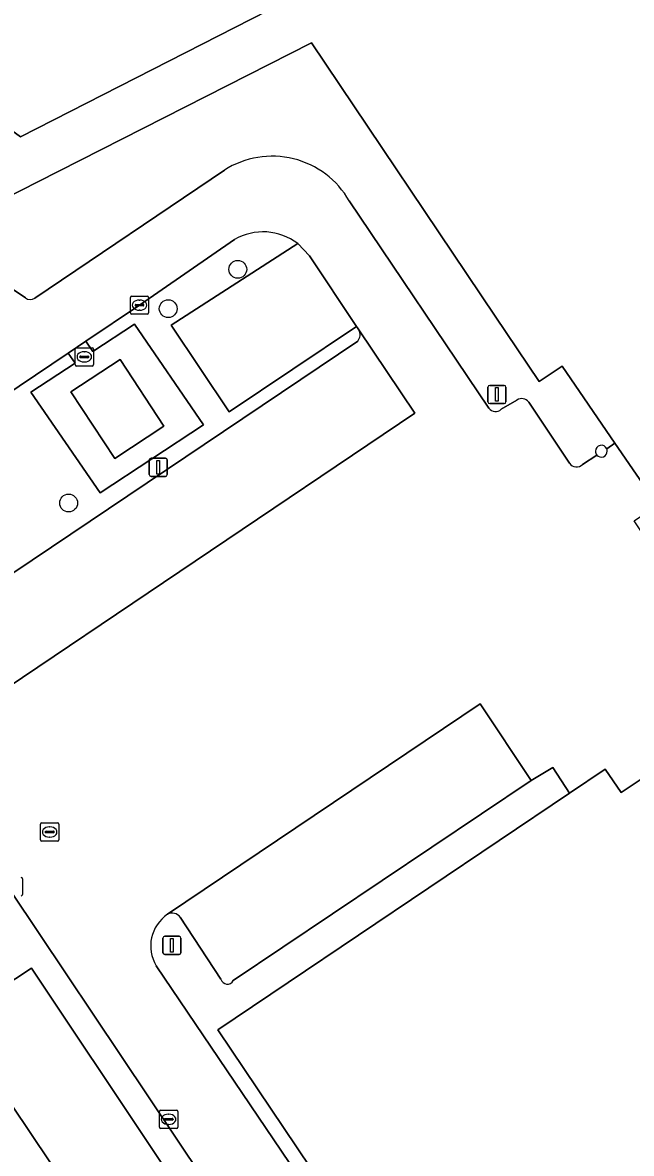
# Model space of a CAD drawing. Extents: x 159674 to 160531, y 382172 to 382904.
# Drawn here: x 159870.4 to 159903.8, y 382436.5 to 382498.5 of the extents above; entities that cross this region are included whole.
import ezdxf

# ---------------------------------------------------------------- set-up
doc = ezdxf.new("R2010")
doc.units = 0
for name, color, linetype in [('IMGEO_Boom', 7, 'Continuous'), ('IMGEO_Groenvoorziening', 7, 'Continuous'), ('IMGEO_Kolk', 7, 'Continuous'), ('IMGEO_Lichtmast', 7, 'Continuous'), ('IMGEO_Pand', 7, 'Continuous'), ('IMGEO_Parkeervlak_open', 7, 'Continuous'), ('IMGEO_Rijbaan_lokaal_open', 7, 'Continuous'), ('IMGEO_Rioolput', 7, 'Continuous'), ('IMGEO_Voetpad_halfverhard', 7, 'Continuous'), ('IMGEO_Voetpad_open', 7, 'Continuous')]:
    doc.layers.add(name, color=color, linetype=linetype)

msp = doc.modelspace()

# ---------------------------------------------------------------- linework, layer by layer
at = {"layer": 'IMGEO_Boom'}
for centre in [(159882.197, 382484.998), (159878.386, 382482.841), (159872.924, 382472.182)]:
    msp.add_circle(centre, 0.489, dxfattribs=at)
at = {"layer": 'IMGEO_Groenvoorziening'}
for points in [[(159827.971, 382461.773), (159839.612, 382477.73), (159839.447, 382477.841), (159843.758, 382483.715), (159845.484, 382486.066), (159835.214, 382493.568), (159839.899, 382500), (159844.291, 382506.03), (159843.724, 382506.466), (159846.016, 382509.586), (159846.591, 382509.172), (159851.406, 382515.783), (159870.576, 382501.801), (159869.265, 382500), (159865.943, 382495.435), (159870.291, 382492.256), (159884.755, 382499.645), (159884.517, 382500), (159883.671, 382501.259), (159879.668, 382507.203), (159880.118, 382507.513), (159877.662, 382511.212), (159881.359, 382513.685), (159880.26, 382515.336)], [(159886.24, 382497.413), (159871.232, 382489.801), (159865.91, 382487.096), (159869.171, 382484.727), (159868.996, 382484.484), (159870.559, 382483.431)], [(159902.43, 382475.155), (159902.877, 382475.458), (159899.98, 382479.686), (159898.728, 382478.838), (159896.311, 382482.433), (159886.24, 382497.413)], [(159871.064, 382483.412), (159881.466, 382490.438)], [(159888.311, 382488.749), (159895.964, 382477.377)], [(159882.017, 382486.629), (159876.81, 382483.034), (159873.872, 382481.056), (159874.252, 382480.493), (159876.529, 382481.988), (159880.323, 382476.469), (159874.649, 382472.745), (159870.856, 382478.263), (159873.277, 382479.853), (159872.905, 382480.405), (159861.294, 382472.587), (159861.697, 382471.989), (159864.028, 382473.52), (159867.378, 382468.417), (159861.705, 382464.693), (159858.355, 382469.795), (159860.751, 382471.368), (159860.355, 382471.955), (159851.814, 382466.204)], [(159888.832, 382481.674), (159888.792, 382481.733), (159888.701, 382481.87), (159881.718, 382477.181), (159878.549, 382481.937), (159885.487, 382486.41)], [(159865.667, 382465.515), (159888.775, 382481.06)], [(159896.636, 382477.324), (159897.505, 382477.829)], [(159898.151, 382477.713), (159900.379, 382474.359)], [(159901.107, 382474.293), (159901.889, 382474.811)], [(159868.258, 382453.114), (159863.479, 382450.063), (159862.03, 382448.911), (159850.847, 382433.63), (159852.596, 382432.305), (159852.625, 382432.345), (159859.644, 382427.226), (159860.603, 382428.467), (159857.001, 382431.167), (159853.007, 382434.129), (159860.134, 382443.685), (159862.627, 382447.028), (159866.632, 382443.882), (159870.892, 382446.665), (159890.819, 382416.787), (159886.628, 382414.084), (159890.557, 382411.207), (159865.539, 382376.908), (159861.889, 382379.402)], [(159860.819, 382379.287), (159860.432, 382378.766), (159860.729, 382378.553), (159865.657, 382375.063), (159871.522, 382382.015), (159876.973, 382387.841), (159883.871, 382394.651), (159888.029, 382398.333), (159890.225, 382399.4), (159891.451, 382399.544), (159893.207, 382400.75), (159899.174, 382398.377), (159900.301, 382397.928), (159904.315, 382396.332), (159907.181, 382391.009), (159908.813, 382391.876), (159909.248, 382392.109), (159889.372, 382421.597), (159868.258, 382453.114)]]:
    msp.add_lwpolyline(points, dxfattribs=at)
msp.add_lwpolyline([(159875.744, 382480.059), (159873.048, 382478.289), (159875.449, 382474.632), (159878.145, 382476.402)], close=True, dxfattribs=at)
for centre, radius, start, end in [((159884.085, 382486.338), 4.865, 29.70548, 122.57288), ((159883.588, 382483.928), 3.125, 52.58923, 120.1882), ((159870.824, 382483.762), 0.424, 231.26633, 304.42433), ((159888.366, 382481.408), 0.537, 319.64168, 29.75074), ((159897.77, 382477.447), 0.465, 34.94144, 124.69872), ((159896.322, 382477.632), 0.44, 215.45897, 315.52198), ((159902.131, 382475.027), 0.325, 23.21277, 179.97158), ((159902.121, 382475.024), 0.315, 179.4822, 222.55727), ((159900.774, 382474.667), 0.501, 217.95813, 311.6814)]:
    msp.add_arc(centre, radius, start, end, dxfattribs=at)
at = {"layer": 'IMGEO_Kolk'}
for p, q in [((159876.309, 382482.608), (159876.309, 382483.46)), ((159876.384, 382483.534), (159877.236, 382483.534)), ((159877.31, 382483.46), (159877.31, 382482.608)), ((159876.568, 382483.028), (159876.568, 382483.04)), ((159877.006, 382482.991), (159876.608, 382482.991)), ((159876.611, 382483.077), (159877.009, 382483.077)), ((159876.82, 382482.754), (159876.795, 382482.754)), ((159876.797, 382483.314), (159876.822, 382483.314)), ((159877.052, 382483.04), (159877.052, 382483.028)), ((159877.236, 382482.534), (159876.384, 382482.534)), ((159870.401, 382451.571), (159870.401, 382450.719)), ((159877.905, 382437.958), (159877.905, 382438.81)), ((159877.98, 382438.884), (159878.832, 382438.884)), ((159878.393, 382438.664), (159878.418, 382438.664)), ((159878.906, 382438.81), (159878.906, 382437.958)), ((159878.164, 382438.378), (159878.164, 382438.39)), ((159878.602, 382438.341), (159878.204, 382438.341)), ((159878.207, 382438.427), (159878.605, 382438.427)), ((159878.416, 382438.104), (159878.391, 382438.104)), ((159878.648, 382438.39), (159878.648, 382438.378)), ((159878.832, 382437.884), (159877.98, 382437.884))]:
    msp.add_line(p, q, dxfattribs=at)
for points in [[(159876.309, 382482.608), (159876.309, 382483.46)], [(159876.384, 382483.534), (159877.236, 382483.534)], [(159877.31, 382483.46), (159877.31, 382482.608)], [(159877.236, 382482.534), (159876.384, 382482.534)], [(159870.401, 382451.571), (159870.401, 382450.719)], [(159877.905, 382437.958), (159877.905, 382438.81)], [(159877.98, 382438.884), (159878.832, 382438.884)], [(159878.906, 382438.81), (159878.906, 382437.958)], [(159878.832, 382437.884), (159877.98, 382437.884)]]:
    msp.add_lwpolyline(points, dxfattribs=at)
for centre, radius, start, end in [((159876.386, 382483.458), 0.0765, 91.55205, 178.44795), ((159876.386, 382483.458), 0.0765, 91.55205, 178.44795), ((159877.234, 382483.458), 0.0765, 1.55205, 88.44795), ((159877.234, 382483.458), 0.0765, 1.55205, 88.44795), ((159876.608, 382483.037), 0.0403, 85.87752, 175.75265), ((159876.605, 382483.027), 0.0366, 178.93798, 274.71019), ((159877.009, 382483.034), 0.043, 264.86636, 352.45326), ((159877.013, 382483.039), 0.0386, 1.73085, 96.63898), ((159876.386, 382482.61), 0.0765, 181.55205, 268.44795), ((159876.386, 382482.61), 0.0765, 181.55205, 268.44795), ((159877.234, 382482.61), 0.0765, 271.55205, 358.44795), ((159877.234, 382482.61), 0.0765, 271.55205, 358.44795), ((159870.325, 382451.569), 0.0765, 1.55205, 88.44795), ((159870.325, 382451.569), 0.0765, 1.55205, 88.44795), ((159870.325, 382450.721), 0.0765, 271.55205, 358.44795), ((159870.325, 382450.721), 0.0765, 271.55205, 358.44795), ((159877.982, 382438.808), 0.0765, 91.55205, 178.44795), ((159877.982, 382438.808), 0.0765, 91.55205, 178.44795), ((159878.83, 382438.808), 0.0765, 1.55205, 88.44795), ((159878.83, 382438.808), 0.0765, 1.55205, 88.44795), ((159878.204, 382438.387), 0.0403, 85.87752, 175.75265), ((159878.201, 382438.377), 0.0366, 178.93798, 274.71019), ((159878.605, 382438.384), 0.043, 264.86636, 352.45326), ((159878.609, 382438.389), 0.0386, 1.73085, 96.63898), ((159877.982, 382437.96), 0.0765, 181.55205, 268.44795), ((159877.982, 382437.96), 0.0765, 181.55205, 268.44795), ((159878.83, 382437.96), 0.0765, 271.55205, 358.44795), ((159878.83, 382437.96), 0.0765, 271.55205, 358.44795)]:
    msp.add_arc(centre, radius, start, end, dxfattribs=at)
for centre, major_axis, ratio, start_param, end_param in [((159876.796, 382483.034), (-0.387, 0.002), 0.722429, 4.712389, 7.853982), ((159876.821, 382483.034), (-0.39, 0.002), 0.717154, 1.570796, 4.712389), ((159878.392, 382438.384), (-0.387, 0.002), 0.722429, 4.712389, 7.853982), ((159878.417, 382438.384), (-0.39, 0.002), 0.717154, 1.570796, 4.712389)]:
    msp.add_ellipse(centre, major_axis=major_axis, ratio=ratio, start_param=start_param, end_param=end_param, dxfattribs=at)
at = {"layer": 'IMGEO_Lichtmast'}
for p, q in [((159895.913, 382477.735), (159895.913, 382478.535)), ((159895.913, 382478.535), (159895.913, 382477.735)), ((159896.013, 382478.635), (159896.803, 382478.635)), ((159896.803, 382478.635), (159896.013, 382478.635)), ((159896.903, 382478.535), (159896.903, 382477.735)), ((159896.903, 382477.735), (159896.903, 382478.535)), ((159896.803, 382477.635), (159896.013, 382477.635)), ((159896.013, 382477.635), (159896.803, 382477.635)), ((159877.443, 382474.642), (159878.233, 382474.642)), ((159878.233, 382474.642), (159877.443, 382474.642)), ((159877.343, 382473.742), (159877.343, 382474.542)), ((159877.343, 382474.542), (159877.343, 382473.742)), ((159878.333, 382474.542), (159878.333, 382473.742)), ((159878.333, 382473.742), (159878.333, 382474.542)), ((159878.233, 382473.642), (159877.443, 382473.642)), ((159877.443, 382473.642), (159878.233, 382473.642)), ((159878.092, 382447.522), (159878.092, 382448.322)), ((159878.092, 382448.322), (159878.092, 382447.522)), ((159878.192, 382448.422), (159878.982, 382448.422)), ((159878.982, 382448.422), (159878.192, 382448.422)), ((159879.082, 382448.322), (159879.082, 382447.522)), ((159879.082, 382447.522), (159879.082, 382448.322)), ((159878.982, 382447.422), (159878.192, 382447.422)), ((159878.192, 382447.422), (159878.982, 382447.422))]:
    msp.add_line(p, q, dxfattribs=at)
for points in [[(159896.333, 382478.51), (159896.483, 382478.51), (159896.483, 382477.76), (159896.333, 382477.76), (159896.333, 382478.51)], [(159877.763, 382474.517), (159877.913, 382474.517), (159877.913, 382473.767), (159877.763, 382473.767), (159877.763, 382474.517)], [(159878.512, 382448.297), (159878.662, 382448.297), (159878.662, 382447.547), (159878.512, 382447.547), (159878.512, 382448.297)]]:
    msp.add_lwpolyline(points, dxfattribs=at)
for centre, start, end in [((159896.013, 382478.535), 90, 180), ((159896.013, 382478.535), 90, 180), ((159896.803, 382478.535), 0, 90), ((159896.803, 382478.535), 360, 90), ((159896.013, 382477.735), 180, 270), ((159896.013, 382477.735), 180, 270), ((159896.803, 382477.735), 270, 0), ((159896.803, 382477.735), 270, 0), ((159877.443, 382474.542), 90, 180), ((159877.443, 382474.542), 90, 180), ((159878.233, 382474.542), 0, 90), ((159878.233, 382474.542), 360, 90), ((159877.443, 382473.742), 180, 270), ((159877.443, 382473.742), 180, 270), ((159878.233, 382473.742), 270, 0), ((159878.233, 382473.742), 270, 0), ((159878.192, 382448.322), 90, 180), ((159878.192, 382448.322), 90, 180), ((159878.982, 382448.322), 0, 90), ((159878.982, 382448.322), 360, 90), ((159878.192, 382447.522), 180, 270), ((159878.192, 382447.522), 180, 270), ((159878.982, 382447.522), 270, 0), ((159878.982, 382447.522), 270, 0)]:
    msp.add_arc(centre, 0.1, start, end, dxfattribs=at)
at = {"layer": 'IMGEO_Pand'}
for points in [[(159878.29, 382510.822), (159880.401, 382507.709), (159880.118, 382507.513), (159879.668, 382507.203), (159883.671, 382501.259), (159884.296, 382501.693), (159885.415, 382500.084), (159885.289, 382500), (159884.755, 382499.645), (159870.291, 382492.256), (159865.943, 382495.435), (159861.786, 382489.723), (159865.484, 382487.026), (159865.602, 382486.94), (159865.91, 382487.096), (159871.232, 382489.801), (159886.24, 382497.413), (159896.311, 382482.433), (159898.728, 382478.838), (159899.98, 382479.686), (159902.877, 382475.458), (159905.207, 382472.058)], [(159908.541, 382459.857), (159903.211, 382456.306), (159902.344, 382457.591), (159900.383, 382456.268), (159881.108, 382443.289), (159903.561, 382409.869)]]:
    msp.add_lwpolyline(points, dxfattribs=at)
for centre, radius, start, end in [((159902.131, 382475.027), 0.325, 23.21277, 179.97158), ((159902.121, 382475.024), 0.315, 179.4822, 222.55727), ((159902.132, 382475.026), 0.324, 221.60703, 0.10189), ((159902.102, 382475.022), 0.354, 0.84597, 22.11801)]:
    msp.add_arc(centre, radius, start, end, dxfattribs=at)
at = {"layer": 'IMGEO_Parkeervlak_open'}
for points in [[(159885.487, 382486.41), (159878.549, 382481.937), (159881.718, 382477.181), (159888.701, 382481.87), (159886.136, 382485.736)], [(159870.892, 382446.665), (159866.632, 382443.882), (159886.628, 382414.084), (159890.819, 382416.787)]]:
    msp.add_lwpolyline(points, close=True, dxfattribs=at)
for points in [[(159867.793, 382460.869), (159891.9, 382477.106), (159888.832, 382481.674)], [(159888.775, 382481.06), (159865.667, 382465.515)], [(159898.286, 382456.967), (159895.482, 382461.16), (159878.348, 382449.626)], [(159881.95, 382445.988), (159898.286, 382456.967)], [(159879.047, 382449.47), (159881.269, 382446.06)]]:
    msp.add_lwpolyline(points, dxfattribs=at)
for centre, radius, start, end in [((159888.366, 382481.408), 0.537, 319.64168, 29.75074), ((159878.602, 382449.118), 0.567, 38.28818, 116.55008), ((159881.625, 382446.169), 0.372, 197.09782, 330.83161)]:
    msp.add_arc(centre, radius, start, end, dxfattribs=at)
at = {"layer": 'IMGEO_Rijbaan_lokaal_open'}
for points in [[(159881.466, 382490.438), (159871.064, 382483.412)], [(159895.964, 382477.377), (159888.311, 382488.749)], [(159851.814, 382466.204), (159860.355, 382471.955), (159861.294, 382472.587), (159872.905, 382480.405), (159873.872, 382481.056), (159876.81, 382483.034), (159882.017, 382486.629)], [(159870.559, 382483.431), (159868.996, 382484.484), (159868.987, 382484.472), (159865.602, 382486.94), (159865.484, 382487.026), (159861.539, 382484.343), (159862.523, 382482.897), (159862.512, 382482.889), (159862.904, 382482.469), (159862.775, 382481.567), (159859.546, 382479.386)], [(159885.487, 382486.41), (159886.136, 382485.736), (159888.701, 382481.87), (159888.792, 382481.733), (159888.832, 382481.674), (159891.9, 382477.106), (159867.793, 382460.869)], [(159897.505, 382477.829), (159896.636, 382477.324)], [(159900.379, 382474.359), (159898.151, 382477.713)], [(159895.482, 382461.16), (159898.286, 382456.967), (159899.47, 382457.681), (159900.383, 382456.268), (159902.344, 382457.591), (159903.211, 382456.306), (159908.541, 382459.857), (159911.217, 382461.64), (159908.638, 382465.51), (159908.014, 382465.094), (159903.939, 382471.211), (159905.207, 382472.058), (159902.877, 382475.458), (159902.43, 382475.155)], [(159901.889, 382474.811), (159901.107, 382474.293)], [(159878.348, 382449.626), (159895.482, 382461.16)], [(159867.494, 382454.255), (159868.258, 382453.114), (159889.372, 382421.597), (159909.248, 382392.109), (159912.019, 382393.591), (159914.011, 382394.622), (159914.132, 382394.686), (159913.963, 382394.994), (159905.969, 382406.788), (159905.732, 382407.117), (159905.803, 382407.165), (159903.89, 382410.089), (159903.561, 382409.869), (159903.352, 382409.68)], [(159902.605, 382409.743), (159892.758, 382424.549), (159877.727, 382446.801)], [(159855.462, 382383.204), (159855.086, 382382.703), (159855.186, 382382.63), (159860.432, 382378.766), (159860.819, 382379.287), (159886.628, 382414.084), (159866.632, 382443.882)]]:
    msp.add_lwpolyline(points, dxfattribs=at)
for centre, radius, start, end in [((159884.085, 382486.338), 4.865, 29.70548, 122.57288), ((159883.588, 382483.928), 3.125, 52.58923, 120.1882), ((159870.824, 382483.762), 0.424, 231.26633, 304.42433), ((159897.77, 382477.447), 0.465, 34.94144, 124.69872), ((159896.322, 382477.632), 0.44, 215.45897, 315.52198), ((159902.132, 382475.026), 0.324, 221.60703, 0.10189), ((159902.102, 382475.022), 0.354, 0.84597, 22.11801), ((159900.774, 382474.667), 0.501, 217.95813, 311.6814), ((159879.519, 382447.888), 2.095, 123.95884, 211.24567)]:
    msp.add_arc(centre, radius, start, end, dxfattribs=at)
at = {"layer": 'IMGEO_Rioolput'}
for p, q in [((159873.283, 382479.77), (159873.283, 382480.622)), ((159873.358, 382480.696), (159874.21, 382480.696)), ((159873.585, 382480.239), (159873.983, 382480.239)), ((159873.771, 382480.476), (159873.796, 382480.476)), ((159874.284, 382480.622), (159874.284, 382479.77)), ((159874.21, 382479.696), (159873.358, 382479.696)), ((159873.542, 382480.19), (159873.542, 382480.202)), ((159873.98, 382480.153), (159873.582, 382480.153)), ((159873.794, 382479.916), (159873.769, 382479.916)), ((159874.026, 382480.202), (159874.026, 382480.19)), ((159871.384, 382453.712), (159871.384, 382454.564)), ((159871.459, 382454.638), (159872.311, 382454.638)), ((159871.686, 382454.181), (159872.084, 382454.181)), ((159871.872, 382454.418), (159871.897, 382454.418)), ((159872.385, 382454.564), (159872.385, 382453.712)), ((159872.311, 382453.638), (159871.459, 382453.638)), ((159871.643, 382454.132), (159871.643, 382454.144)), ((159872.081, 382454.095), (159871.683, 382454.095)), ((159871.895, 382453.858), (159871.87, 382453.858)), ((159872.127, 382454.144), (159872.127, 382454.132))]:
    msp.add_line(p, q, dxfattribs=at)
for points in [[(159873.283, 382479.77), (159873.283, 382480.622)], [(159873.358, 382480.696), (159874.21, 382480.696)], [(159874.284, 382480.622), (159874.284, 382479.77)], [(159874.21, 382479.696), (159873.358, 382479.696)], [(159871.384, 382453.712), (159871.384, 382454.564)], [(159871.459, 382454.638), (159872.311, 382454.638)], [(159872.385, 382454.564), (159872.385, 382453.712)], [(159872.311, 382453.638), (159871.459, 382453.638)]]:
    msp.add_lwpolyline(points, dxfattribs=at)
for centre, radius, start, end in [((159873.36, 382480.62), 0.0765, 91.55205, 178.44795), ((159873.36, 382480.62), 0.0765, 91.55205, 178.44795), ((159873.582, 382480.199), 0.0403, 85.87752, 175.75265), ((159873.987, 382480.201), 0.0386, 1.73085, 96.63898), ((159874.208, 382480.62), 0.0765, 1.55205, 88.44795), ((159874.208, 382480.62), 0.0765, 1.55205, 88.44795), ((159873.36, 382479.772), 0.0765, 181.55205, 268.44795), ((159873.36, 382479.772), 0.0765, 181.55205, 268.44795), ((159873.579, 382480.189), 0.0366, 178.93798, 274.71019), ((159873.983, 382480.196), 0.043, 264.86636, 352.45326), ((159874.208, 382479.772), 0.0765, 271.55205, 358.44795), ((159874.208, 382479.772), 0.0765, 271.55205, 358.44795), ((159871.461, 382454.562), 0.0765, 91.55205, 178.44795), ((159871.461, 382454.562), 0.0765, 91.55205, 178.44795), ((159871.683, 382454.141), 0.0403, 85.87752, 175.75265), ((159872.088, 382454.143), 0.0386, 1.73085, 96.63898), ((159872.309, 382454.562), 0.0765, 1.55205, 88.44795), ((159872.309, 382454.562), 0.0765, 1.55205, 88.44795), ((159871.461, 382453.714), 0.0765, 181.55205, 268.44795), ((159871.461, 382453.714), 0.0765, 181.55205, 268.44795), ((159871.68, 382454.131), 0.0366, 178.93798, 274.71019), ((159872.084, 382454.138), 0.043, 264.86636, 352.45326), ((159872.309, 382453.714), 0.0765, 271.55205, 358.44795), ((159872.309, 382453.714), 0.0765, 271.55205, 358.44795)]:
    msp.add_arc(centre, radius, start, end, dxfattribs=at)
for centre, major_axis, ratio, start_param, end_param in [((159873.77, 382480.196), (-0.387, 0.002), 0.722429, 4.712389, 7.853982), ((159873.795, 382480.196), (-0.39, 0.002), 0.717154, 1.570796, 4.712389), ((159871.871, 382454.138), (-0.387, 0.002), 0.722429, 4.712389, 7.853982), ((159871.896, 382454.138), (-0.39, 0.002), 0.717154, 1.570796, 4.712389)]:
    msp.add_ellipse(centre, major_axis=major_axis, ratio=ratio, start_param=start_param, end_param=end_param, dxfattribs=at)
at = {"layer": 'IMGEO_Voetpad_halfverhard'}
for points in [[(159874.252, 382480.493), (159873.872, 382481.056), (159872.905, 382480.405), (159873.277, 382479.853), (159870.856, 382478.263), (159874.649, 382472.745), (159880.323, 382476.469), (159876.529, 382481.988)], [(159875.744, 382480.059), (159878.145, 382476.402), (159875.449, 382474.632), (159873.048, 382478.289)]]:
    msp.add_lwpolyline(points, close=True, dxfattribs=at)
at = {"layer": 'IMGEO_Voetpad_open'}
for points in [[(159900.383, 382456.268), (159899.47, 382457.681), (159898.286, 382456.967), (159881.95, 382445.988)], [(159903.352, 382409.68), (159903.561, 382409.869), (159881.108, 382443.289), (159900.383, 382456.268)], [(159881.269, 382446.06), (159879.047, 382449.47)], [(159877.727, 382446.801), (159892.758, 382424.549), (159902.605, 382409.743)]]:
    msp.add_lwpolyline(points, dxfattribs=at)
for centre, radius, start, end in [((159879.519, 382447.888), 2.095, 123.95884, 211.24567), ((159878.602, 382449.118), 0.567, 38.28818, 116.55008), ((159881.625, 382446.169), 0.372, 197.09782, 330.83161)]:
    msp.add_arc(centre, radius, start, end, dxfattribs=at)

doc.saveas('drawing.dxf')
